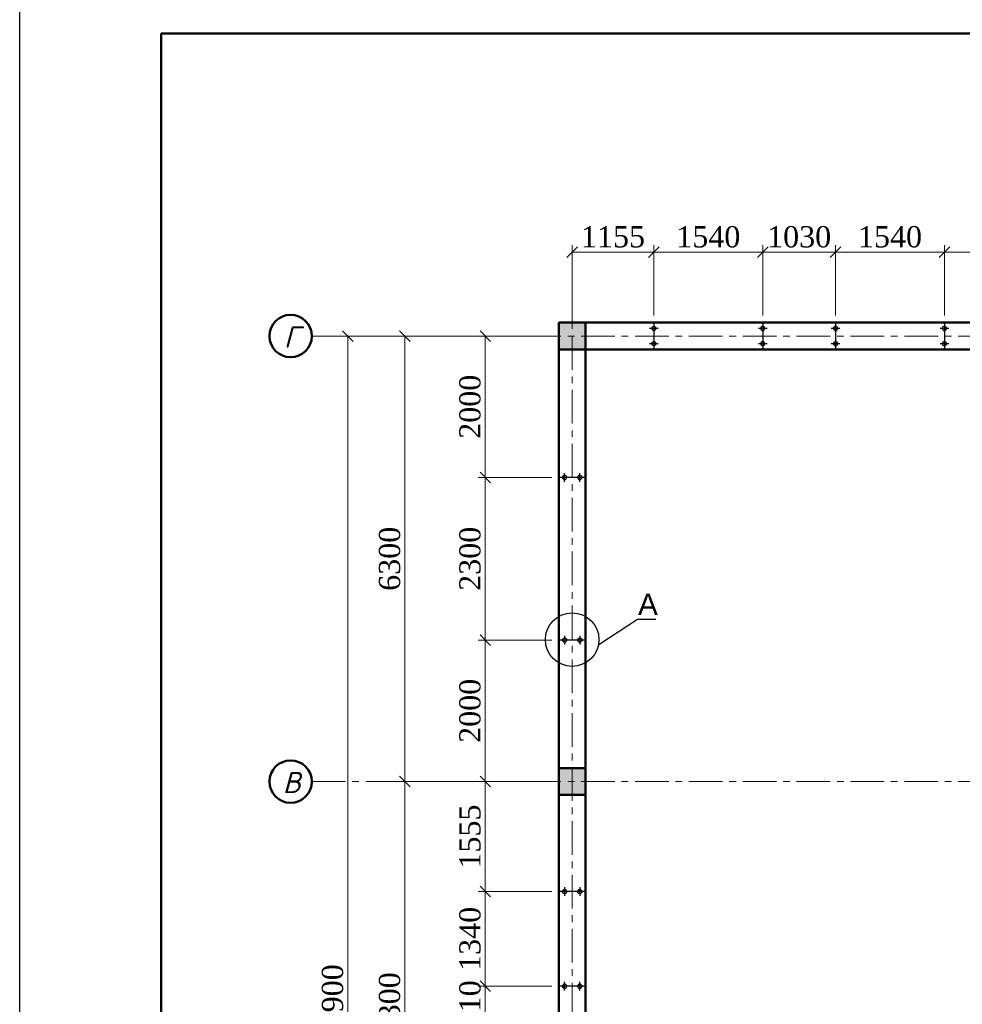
# Model space of a CAD drawing. Header units: millimetres. Extents: x 2063114 to 14983986, y -126020516 to 213791.
# Tile 596 of 656: x 2317099 to 2330432, y -124138 to -110214. Entities that reach past the tile are written whole.
import ezdxf
from ezdxf import colors
from ezdxf.entities.mleader import LeaderData, LeaderLine
from ezdxf.math import Vec2, Vec3

# ---------------------------------------------------------------- set-up
doc = ezdxf.new("R2010")
doc.units = ezdxf.units.MM
doc.linetypes.add('ACAD_ISO10W100', pattern=[18, 12, -3, 0, -3])
doc.linetypes.add('осевая', pattern=[50.8, 31.75, -6.35, 6.35, -6.35])
doc.layers.get('Defpoints').update_dxf_attribs({"color": 6, "lineweight": 35})
for name, color, linetype, lineweight in [('.', 7, 'Continuous', 15), ('план', 7, 'Continuous', 20), ('сплошная_толстая', 7, 'Continuous', 50)]:
    doc.layers.add(name, color=color, linetype=linetype, lineweight=lineweight)
doc.layers.add('пунктир', color=1, linetype='ACAD_ISO10W100')
doc.styles.add('GOST 2.304', font='isocpeur.ttf', dxfattribs={"oblique": 15})
doc.styles.get("Standard").update_dxf_attribs({"font": 'arial.ttf'})
doc.styles.add('Times New Roman', font='times.ttf')
doc.dimstyles.new('Миржалол100', dxfattribs={"dimtxt": 300, "dimasz": 150, "dimexe": 100, "dimexo": 100, "dimgap": 63, "dimtad": 1, "dimdec": 0, "dimtxsty": 'Times New Roman', "dimblk": 'OBLIQUE', "dimcen": 100, "dimclrd": 256, "dimclre": 256, "dimclrt": 256, "dimadec": 0, "dimazin": 0, "dimtfac": 1, "dimtdec": 0, "dimtmove": 1, "dimatfit": 3, "dimfxl": 800, "dimlwd": 13, "dimlwe": 13, "dimarcsym": 0})

# ---------------------------------------------------------------- blocks, each defined once
blk = doc.blocks.new('_Oblique')
at = {"color": 0, "linetype": 'ByBlock', "lineweight": -2}
blk.add_line((-0.5, -0.5), (0.5, 0.5), dxfattribs=at)
blk = doc.blocks.new('*D3507')
at = {"linetype": 'Continuous', "lineweight": 13, "transparency": 16777216}
for p, q in [((2323845, -120988), (2322447, -120988)), ((2322547, -127288), (2322547, -120988)), ((2323845, -127288), (2322447, -127288))]:
    blk.add_line(p, q, dxfattribs=at)
at = {"layer": 'Defpoints', "color": 0, "transparency": 16777216}
for p in [(2322547, -120988), (2323945, -120988), (2323945, -127288)]:
    blk.add_point(p, dxfattribs=at)
at = {"lineweight": 13, "transparency": 16777216, "xscale": 150, "yscale": 150, "zscale": 150}
for p, rotation in [((2322547, -120988), 90), ((2322547, -127288), 270)]:
    blk.add_blockref('_Oblique', p, dxfattribs=dict(at, rotation=rotation))
at = {"transparency": 16777216, "insert": (2322332, -124138), "char_height": 300, "attachment_point": 5, "rotation": 90, "style": 'Times New Roman', "bg_fill": 3, "box_fill_scale": 1.1, "bg_fill_color": 256, "bg_fill_true_color": 13158600, "bg_fill_transparency": 0}
blk.add_mtext('6300', dxfattribs=at)
blk = doc.blocks.new('*D3508')
at = {"linetype": 'Continuous', "lineweight": 13, "transparency": 16777216}
for p, q in [((2324006, -114688), (2322447, -114688)), ((2322547, -120988), (2322547, -114688)), ((2323845, -120988), (2322447, -120988))]:
    blk.add_line(p, q, dxfattribs=at)
at = {"layer": 'Defpoints', "color": 0, "transparency": 16777216}
for p in [(2322547, -114688), (2324106, -114688), (2323945, -120988)]:
    blk.add_point(p, dxfattribs=at)
at = {"lineweight": 13, "transparency": 16777216, "xscale": 150, "yscale": 150, "zscale": 150}
for p, rotation in [((2322547, -114688), 90), ((2322547, -120988), 270)]:
    blk.add_blockref('_Oblique', p, dxfattribs=dict(at, rotation=rotation))
at = {"transparency": 16777216, "insert": (2322332, -117838), "char_height": 300, "attachment_point": 5, "rotation": 90, "style": 'Times New Roman', "bg_fill": 3, "box_fill_scale": 1.1, "bg_fill_color": 256, "bg_fill_true_color": 13158600, "bg_fill_transparency": 0}
blk.add_mtext('6300', dxfattribs=at)
blk = doc.blocks.new('*D3501')
at = {"linetype": 'Continuous', "lineweight": 13, "transparency": 16777216}
for p, q in [((2324196, -114688), (2321641, -114688)), ((2321741, -133588), (2321741, -114688)), ((2324196, -133588), (2321641, -133588))]:
    blk.add_line(p, q, dxfattribs=at)
at = {"layer": 'Defpoints', "color": 0, "transparency": 16777216}
for p in [(2321741, -114688), (2324296, -114688), (2324296, -133588)]:
    blk.add_point(p, dxfattribs=at)
at = {"lineweight": 13, "transparency": 16777216, "xscale": 150, "yscale": 150, "zscale": 150}
for p, rotation in [((2321741, -114688), 90), ((2321741, -133588), 270)]:
    blk.add_blockref('_Oblique', p, dxfattribs=dict(at, rotation=rotation))
at = {"transparency": 16777216, "insert": (2321525, -124138), "char_height": 300, "attachment_point": 5, "rotation": 90, "style": 'Times New Roman', "bg_fill": 3, "box_fill_scale": 1.1, "bg_fill_color": 256, "bg_fill_true_color": 13158600, "bg_fill_transparency": 0}
blk.add_mtext('18900', dxfattribs=at)
blk = doc.blocks.new('ЦУЦУАУР')
at = {"layer": '.'}
h = blk.add_hatch(color=256, dxfattribs=at)
h.dxf.hatch_style = 1
edge = h.paths.add_edge_path()
edge.add_arc((0, 108), 29.9, 0, 360)
edge = h.paths.add_edge_path()
edge.add_arc((0, -108), 29.9, 0, 360)
at = {"color": 5}
for p, q in [((0, 190), (0, -190)), ((-61, 108), (61, 108)), ((-61, -108), (61, -108))]:
    blk.add_line(p, q, dxfattribs=at)
at = {"color": 5, "lineweight": 30}
for centre in [(0, 108), (0, -108)]:
    blk.add_circle(centre, 29.9, dxfattribs=at)
blk = doc.blocks.new('*D3822')
at = {"color": 5, "linetype": 'Continuous', "lineweight": 13, "transparency": 16777216}
for p, q in [((2330179, -114398), (2330179, -113402)), ((2332249, -114398), (2332249, -113402)), ((2332249, -113502), (2330179, -113502))]:
    blk.add_line(p, q, dxfattribs=at)
at = {"layer": 'Defpoints', "color": 0, "transparency": 16777216}
for p in [(2330179, -113502), (2330179, -114498), (2332249, -114498)]:
    blk.add_point(p, dxfattribs=at)
at = {"color": 5, "lineweight": 13, "transparency": 16777216, "xscale": 150, "yscale": 150, "zscale": 150, "rotation": 180}
blk.add_blockref('_Oblique', (2330179, -113502), dxfattribs=at)
at = {"color": 5, "lineweight": 13, "transparency": 16777216, "xscale": 150, "yscale": 150, "zscale": 150}
blk.add_blockref('_Oblique', (2332249, -113502), dxfattribs=at)
at = {"color": 5, "transparency": 16777216, "insert": (2331214, -113286), "char_height": 300, "attachment_point": 5, "style": 'Times New Roman', "bg_fill": 3, "box_fill_scale": 1.1, "bg_fill_color": 256, "bg_fill_true_color": 13158600, "bg_fill_transparency": 0}
blk.add_mtext('2070', dxfattribs=at)
blk = doc.blocks.new('*D3823')
at = {"color": 5, "linetype": 'Continuous', "lineweight": 13, "transparency": 16777216}
for p, q in [((2328639, -114398), (2328639, -113402)), ((2330179, -114398), (2330179, -113402)), ((2330179, -113502), (2328639, -113502))]:
    blk.add_line(p, q, dxfattribs=at)
at = {"layer": 'Defpoints', "color": 0, "transparency": 16777216}
for p in [(2328639, -113502), (2328639, -114498), (2330179, -114498)]:
    blk.add_point(p, dxfattribs=at)
at = {"color": 5, "lineweight": 13, "transparency": 16777216, "xscale": 150, "yscale": 150, "zscale": 150, "rotation": 180}
blk.add_blockref('_Oblique', (2328639, -113502), dxfattribs=at)
at = {"color": 5, "lineweight": 13, "transparency": 16777216, "xscale": 150, "yscale": 150, "zscale": 150}
blk.add_blockref('_Oblique', (2330179, -113502), dxfattribs=at)
at = {"color": 5, "transparency": 16777216, "insert": (2329409, -113286), "char_height": 300, "attachment_point": 5, "style": 'Times New Roman', "bg_fill": 3, "box_fill_scale": 1.1, "bg_fill_color": 256, "bg_fill_true_color": 13158600, "bg_fill_transparency": 0}
blk.add_mtext('1540', dxfattribs=at)
blk = doc.blocks.new('*D3824')
at = {"color": 5, "linetype": 'Continuous', "lineweight": 13, "transparency": 16777216}
for p, q in [((2327609, -114398), (2327609, -113402)), ((2328639, -114398), (2328639, -113402)), ((2328639, -113502), (2327609, -113502))]:
    blk.add_line(p, q, dxfattribs=at)
at = {"layer": 'Defpoints', "color": 0, "transparency": 16777216}
for p in [(2327609, -113502), (2327609, -114498), (2328639, -114498)]:
    blk.add_point(p, dxfattribs=at)
at = {"color": 5, "lineweight": 13, "transparency": 16777216, "xscale": 150, "yscale": 150, "zscale": 150, "rotation": 180}
blk.add_blockref('_Oblique', (2327609, -113502), dxfattribs=at)
at = {"color": 5, "lineweight": 13, "transparency": 16777216, "xscale": 150, "yscale": 150, "zscale": 150}
blk.add_blockref('_Oblique', (2328639, -113502), dxfattribs=at)
at = {"color": 5, "transparency": 16777216, "insert": (2328124, -113286), "char_height": 300, "attachment_point": 5, "style": 'Times New Roman', "bg_fill": 3, "box_fill_scale": 1.1, "bg_fill_color": 256, "bg_fill_true_color": 13158600, "bg_fill_transparency": 0}
blk.add_mtext('1030', dxfattribs=at)
blk = doc.blocks.new('*D3825')
at = {"color": 5, "linetype": 'Continuous', "lineweight": 13, "transparency": 16777216}
for p, q in [((2326069, -114398), (2326069, -113402)), ((2327609, -114398), (2327609, -113402)), ((2327609, -113502), (2326069, -113502))]:
    blk.add_line(p, q, dxfattribs=at)
at = {"layer": 'Defpoints', "color": 0, "transparency": 16777216}
for p in [(2326069, -113502), (2326069, -114498), (2327609, -114498)]:
    blk.add_point(p, dxfattribs=at)
at = {"color": 5, "lineweight": 13, "transparency": 16777216, "xscale": 150, "yscale": 150, "zscale": 150, "rotation": 180}
blk.add_blockref('_Oblique', (2326069, -113502), dxfattribs=at)
at = {"color": 5, "lineweight": 13, "transparency": 16777216, "xscale": 150, "yscale": 150, "zscale": 150}
blk.add_blockref('_Oblique', (2327609, -113502), dxfattribs=at)
at = {"color": 5, "transparency": 16777216, "insert": (2326839, -113286), "char_height": 300, "attachment_point": 5, "style": 'Times New Roman', "bg_fill": 3, "box_fill_scale": 1.1, "bg_fill_color": 256, "bg_fill_true_color": 13158600, "bg_fill_transparency": 0}
blk.add_mtext('1540', dxfattribs=at)
blk = doc.blocks.new('*D3826')
at = {"color": 5, "linetype": 'Continuous', "lineweight": 13, "transparency": 16777216}
for p, q in [((2324914, -114588), (2324914, -113402)), ((2326069, -114398), (2326069, -113402)), ((2326069, -113502), (2324914, -113502))]:
    blk.add_line(p, q, dxfattribs=at)
at = {"layer": 'Defpoints', "color": 0, "transparency": 16777216}
for p in [(2324914, -113502), (2326069, -114498), (2324914, -114688)]:
    blk.add_point(p, dxfattribs=at)
at = {"color": 5, "lineweight": 13, "transparency": 16777216, "xscale": 150, "yscale": 150, "zscale": 150, "rotation": 180}
blk.add_blockref('_Oblique', (2324914, -113502), dxfattribs=at)
at = {"color": 5, "lineweight": 13, "transparency": 16777216, "xscale": 150, "yscale": 150, "zscale": 150}
blk.add_blockref('_Oblique', (2326069, -113502), dxfattribs=at)
at = {"color": 5, "transparency": 16777216, "insert": (2325491, -113286), "char_height": 300, "attachment_point": 5, "style": 'Times New Roman', "bg_fill": 3, "box_fill_scale": 1.1, "bg_fill_color": 256, "bg_fill_true_color": 13158600, "bg_fill_transparency": 0}
blk.add_mtext('1155', dxfattribs=at)
blk = doc.blocks.new('*D3859')
at = {"color": 5, "linetype": 'Continuous', "lineweight": 13, "transparency": 16777216}
for p, q in [((2324624, -123883), (2323585, -123883)), ((2323685, -124393), (2323685, -123883)), ((2324624, -124393), (2323585, -124393))]:
    blk.add_line(p, q, dxfattribs=at)
at = {"layer": 'Defpoints', "color": 0, "transparency": 16777216}
for p in [(2323685, -123883), (2324724, -123883), (2324724, -124393)]:
    blk.add_point(p, dxfattribs=at)
at = {"color": 5, "transparency": 16777216, "insert": (2323469, -124138), "char_height": 300, "attachment_point": 5, "rotation": 90, "style": 'Times New Roman', "bg_fill": 3, "box_fill_scale": 1.1, "bg_fill_color": 256, "bg_fill_true_color": 13158600, "bg_fill_transparency": 0}
blk.add_mtext('510', dxfattribs=at)
at = {"color": 5, "lineweight": 13, "transparency": 16777216, "xscale": 150, "yscale": 150, "zscale": 150}
for p, rotation in [((2323685, -123883), 90), ((2323685, -124393), 270)]:
    blk.add_blockref('_Oblique', p, dxfattribs=dict(at, rotation=rotation))
blk = doc.blocks.new('*D3860')
at = {"color": 5, "linetype": 'Continuous', "lineweight": 13, "transparency": 16777216}
for p, q in [((2324624, -122543), (2323585, -122543)), ((2323685, -123883), (2323685, -122543)), ((2324624, -123883), (2323585, -123883))]:
    blk.add_line(p, q, dxfattribs=at)
at = {"layer": 'Defpoints', "color": 0, "transparency": 16777216}
for p in [(2323685, -122543), (2324724, -122543), (2324724, -123883)]:
    blk.add_point(p, dxfattribs=at)
at = {"color": 5, "lineweight": 13, "transparency": 16777216, "xscale": 150, "yscale": 150, "zscale": 150}
for p, rotation in [((2323685, -122543), 90), ((2323685, -123883), 270)]:
    blk.add_blockref('_Oblique', p, dxfattribs=dict(at, rotation=rotation))
at = {"color": 5, "transparency": 16777216, "insert": (2323469, -123213), "char_height": 300, "attachment_point": 5, "rotation": 90, "style": 'Times New Roman', "bg_fill": 3, "box_fill_scale": 1.1, "bg_fill_color": 256, "bg_fill_true_color": 13158600, "bg_fill_transparency": 0}
blk.add_mtext('1340', dxfattribs=at)
blk = doc.blocks.new('*D3861')
at = {"color": 5, "linetype": 'Continuous', "lineweight": 13, "transparency": 16777216}
for p, q in [((2324624, -120988), (2323585, -120988)), ((2323685, -122543), (2323685, -120988)), ((2324624, -122543), (2323585, -122543))]:
    blk.add_line(p, q, dxfattribs=at)
at = {"layer": 'Defpoints', "color": 0, "transparency": 16777216}
for p in [(2323685, -120988), (2324724, -120988), (2324724, -122543)]:
    blk.add_point(p, dxfattribs=at)
at = {"color": 5, "lineweight": 13, "transparency": 16777216, "xscale": 150, "yscale": 150, "zscale": 150}
for p, rotation in [((2323685, -120988), 90), ((2323685, -122543), 270)]:
    blk.add_blockref('_Oblique', p, dxfattribs=dict(at, rotation=rotation))
at = {"color": 5, "transparency": 16777216, "insert": (2323469, -121766), "char_height": 300, "attachment_point": 5, "rotation": 90, "style": 'Times New Roman', "bg_fill": 3, "box_fill_scale": 1.1, "bg_fill_color": 256, "bg_fill_true_color": 13158600, "bg_fill_transparency": 0}
blk.add_mtext('1555', dxfattribs=at)
blk = doc.blocks.new('*D3862')
at = {"color": 5, "linetype": 'Continuous', "lineweight": 13, "transparency": 16777216}
for p, q in [((2324624, -118988), (2323585, -118988)), ((2323685, -120988), (2323685, -118988)), ((2324624, -120988), (2323585, -120988))]:
    blk.add_line(p, q, dxfattribs=at)
at = {"layer": 'Defpoints', "color": 0, "transparency": 16777216}
for p in [(2323685, -118988), (2324724, -118988), (2324724, -120988)]:
    blk.add_point(p, dxfattribs=at)
at = {"color": 5, "lineweight": 13, "transparency": 16777216, "xscale": 150, "yscale": 150, "zscale": 150}
for p, rotation in [((2323685, -118988), 90), ((2323685, -120988), 270)]:
    blk.add_blockref('_Oblique', p, dxfattribs=dict(at, rotation=rotation))
at = {"color": 5, "transparency": 16777216, "insert": (2323469, -119988), "char_height": 300, "attachment_point": 5, "rotation": 90, "style": 'Times New Roman', "bg_fill": 3, "box_fill_scale": 1.1, "bg_fill_color": 256, "bg_fill_true_color": 13158600, "bg_fill_transparency": 0}
blk.add_mtext('2000', dxfattribs=at)
blk = doc.blocks.new('*D3863')
at = {"color": 5, "linetype": 'Continuous', "lineweight": 13, "transparency": 16777216}
for p, q in [((2324624, -116688), (2323585, -116688)), ((2323685, -118988), (2323685, -116688)), ((2324624, -118988), (2323585, -118988))]:
    blk.add_line(p, q, dxfattribs=at)
at = {"layer": 'Defpoints', "color": 0, "transparency": 16777216}
for p in [(2323685, -116688), (2324724, -116688), (2324724, -118988)]:
    blk.add_point(p, dxfattribs=at)
at = {"color": 5, "lineweight": 13, "transparency": 16777216, "xscale": 150, "yscale": 150, "zscale": 150}
for p, rotation in [((2323685, -116688), 90), ((2323685, -118988), 270)]:
    blk.add_blockref('_Oblique', p, dxfattribs=dict(at, rotation=rotation))
at = {"color": 5, "transparency": 16777216, "insert": (2323469, -117838), "char_height": 300, "attachment_point": 5, "rotation": 90, "style": 'Times New Roman', "bg_fill": 3, "box_fill_scale": 1.1, "bg_fill_color": 256, "bg_fill_true_color": 13158600, "bg_fill_transparency": 0}
blk.add_mtext('2300', dxfattribs=at)
blk = doc.blocks.new('*D3864')
at = {"color": 5, "linetype": 'Continuous', "lineweight": 13, "transparency": 16777216}
for p, q in [((2324624, -114688), (2323585, -114688)), ((2323685, -116688), (2323685, -114688)), ((2324624, -116688), (2323585, -116688))]:
    blk.add_line(p, q, dxfattribs=at)
at = {"layer": 'Defpoints', "color": 0, "transparency": 16777216}
for p in [(2323685, -114688), (2324724, -114688), (2324724, -116688)]:
    blk.add_point(p, dxfattribs=at)
at = {"color": 5, "lineweight": 13, "transparency": 16777216, "xscale": 150, "yscale": 150, "zscale": 150}
for p, rotation in [((2323685, -114688), 90), ((2323685, -116688), 270)]:
    blk.add_blockref('_Oblique', p, dxfattribs=dict(at, rotation=rotation))
at = {"color": 5, "transparency": 16777216, "insert": (2323469, -115688), "char_height": 300, "attachment_point": 5, "rotation": 90, "style": 'Times New Roman', "bg_fill": 3, "box_fill_scale": 1.1, "bg_fill_color": 256, "bg_fill_true_color": 13158600, "bg_fill_transparency": 0}
blk.add_mtext('2000', dxfattribs=at)

msp = doc.modelspace()

# ---------------------------------------------------------------- hatches: boundary and pattern name
at = {"ltscale": 150, "transparency": 33554687}
h = msp.add_hatch(color=256, dxfattribs=at)
h.dxf.hatch_style = 1
h.paths.add_polyline_path([(2325103.69656, -114498.13137), (2324723.69656, -114498.13137), (2324723.69656, -114878.13137), (2325103.69656, -114878.13137)])
h = msp.add_hatch(color=256, dxfattribs=at)
h.dxf.hatch_style = 1
h.paths.add_polyline_path([(2325103.69656, -120798.13137), (2324723.69656, -120798.13137), (2324723.69656, -121178.13137), (2325103.69656, -121178.13137)])

# ---------------------------------------------------------------- linework, layer by layer
at = {"ltscale": 150}
for points in [[(2324723.69656, -114498.13137), (2325103.69656, -114498.13137), (2325103.69656, -114878.13137), (2324723.69656, -114878.13137)], [(2324723.69656, -120798.13137), (2325103.69656, -120798.13137), (2325103.69656, -121178.13137), (2324723.69656, -121178.13137)]]:
    msp.add_lwpolyline(points, close=True, dxfattribs=at)
at = {"layer": 'пунктир', "linetype": 'осевая', "lineweight": 9, "ltscale": 15}
for p, q in [((2321230.61783, -114688.13137), (2353013.69656, -114688.13137)), ((2324913.69656, -114688.13137), (2324913.69656, -137235.7162)), ((2321230.61783, -120988.13137), (2353013.69656, -120988.13137))]:
    msp.add_line(p, q, dxfattribs=at)
at = {"layer": 'сплошная_толстая', "ltscale": 150}
for p, q in [((2324723.69656, -114498.13137), (2324723.69656, -133778.13137)), ((2324723.69656, -114498.13137), (2353203.69656, -114498.13137)), ((2325103.69656, -114878.13137), (2325103.69656, -114498.13137)), ((2325103.69656, -114878.13137), (2324723.69656, -114878.13137)), ((2325103.69656, -133398.13137), (2325103.69656, -114878.13137)), ((2325103.69656, -114878.13137), (2352823.69656, -114878.13137)), ((2324723.69656, -120798.13137), (2325103.69656, -120798.13137)), ((2325103.69656, -121178.13137), (2324723.69656, -121178.13137))]:
    msp.add_line(p, q, dxfattribs=at)
for centre in [(2320930.61783, -114688.1314), (2320930.61783, -120988.1314)]:
    msp.add_circle(centre, 300, dxfattribs=at)

# ---------------------------------------------------------------- block references
at = {"xscale": -1}
for p in [(2326068.69656, -114688.13137), (2327608.69656, -114688.13137), (2328638.69656, -114688.13137), (2330178.69656, -114688.13137)]:
    msp.add_blockref('ЦУЦУАУР', p, dxfattribs=at)
at = {"xscale": -1, "rotation": 270}
for p in [(2324913.69657, -116688.13137), (2324913.69656, -123883.13137)]:
    msp.add_blockref('ЦУЦУАУР', p, dxfattribs=at)
at = {"rotation": 270}
for p in [(2324913.69657, -118988.13137), (2324913.69656, -122543.13137)]:
    msp.add_blockref('ЦУЦУАУР', p, dxfattribs=at)

# ---------------------------------------------------------------- texts
at = {"layer": 'сплошная_толстая', "ltscale": 150, "char_height": 300, "width": 182.2851193, "attachment_point": 2, "style": 'GOST 2.304'}
for s, insert in [('Г', (2320945.24139, -114551.76084)), ('В', (2320945.24139, -120851.76084))]:
    msp.add_mtext(s, dxfattribs=dict(at, insert=insert))

# ---------------------------------------------------------------- leaders
ml = msp.add_multileader_mtext('Standard')
ml.set_content('А', color=256)
ml.set_leader_properties(color=5)
ml.build(insert=Vec2(0, 0))
ml.multileader.update_dxf_attribs({"text_left_attachment_type": 6, "text_right_attachment_type": 6})
ctx = ml.context
ctx.base_point, ctx.char_height, ctx.plane_origin = Vec3(2325843.62341, -118690.85611), 300, Vec3(2325444.05597, -118113.29187)
ctx.left_attachment, ctx.right_attachment = 6, 6
notes = []
notes.append((ctx, [(0, (1, 1, 0), (2325835.62341, -118690.85611), (1, 0), 8, [(0, [(2325285.98349, -119050.90912)], 0, [])])]))
ctx.mtext.insert, ctx.mtext.flow_direction = Vec3(2325845.62341, -118330.85611), 5
for ctx, leaders in notes:
    for number, flags, end, landing, length, lines in leaders:
        leader = LeaderData()
        leader.index, (leader.has_last_leader_line, leader.has_dogleg_vector, leader.attachment_direction) = number, flags
        leader.last_leader_point, leader.dogleg_vector, leader.dogleg_length = Vec3(end), Vec3(landing), length
        for number, points, colour, breaks in lines:
            line = LeaderLine()
            line.index, line.vertices, line.color, line.breaks = number, Vec3.list(points), colors.encode_raw_color(colour), breaks
            leader.lines.append(line)
        ctx.leaders.append(leader)

# ---------------------------------------------------------------- next in the draw order: dimensions: what is measured, and where the dimension line sits
dim = msp.add_linear_dim(base=(2322547.32574, -120988.13137), p1=(2323944.99447, -127288.13137), p2=(2323944.99447, -120988.13137), angle=90, dimstyle='Миржалол100', override={"dimtfill": 1, "dimtfillclr": 256})
dim.commit()
dim.dimension.update_dxf_attribs({"geometry": '*D3507', "text_midpoint": (2322331.73021, -124138.13137)})

# ---------------------------------------------------------------- next in the draw order: dimensions: what is measured, and where the dimension line sits
dim = msp.add_linear_dim(base=(2322547.32574, -114688.13137), p1=(2323944.99447, -120988.13137), p2=(2324106.14875, -114688.13137), angle=90, dimstyle='Миржалол100', override={"dimtfill": 1, "dimtfillclr": 256})
dim.commit()
dim.dimension.update_dxf_attribs({"geometry": '*D3508', "text_midpoint": (2322331.73021, -117838.13137)})

# ---------------------------------------------------------------- next in the draw order: dimensions: what is measured, and where the dimension line sits
dim = msp.add_linear_dim(base=(2321740.86041, -114688.1314), p1=(2324296.14875, -133588.13137), p2=(2324296.14845, -114688.1314), angle=90, dimstyle='Миржалол100', override={"dimtfill": 1, "dimtfillclr": 256})
dim.commit()
dim.dimension.update_dxf_attribs({"geometry": '*D3501', "text_midpoint": (2321524.83229, -124138.13138)})

# ---------------------------------------------------------------- next in the draw order: linework, layer by layer
at = {"color": 0}
msp.add_lwpolyline([(2317098.69554, -109908.61999), (2376498.69554, -109908.61999), (2376498.69554, -151908.61999), (2317098.69554, -151908.61999)], close=True, dxfattribs=at)
at = {"ltscale": 100}
msp.add_lwpolyline([(2317098.69564, -109908.61999), (2376498.69564, -109908.61999), (2376498.69564, -151908.61999), (2317098.69564, -151908.61999)], close=True, dxfattribs=at)
at = {"layer": 'план', "color": 0, "lineweight": 50}
msp.add_lwpolyline([(2319098.69554, -110408.61999), (2375998.69554, -110408.61999), (2375998.69554, -151408.61999), (2319098.69554, -151408.61999)], close=True, dxfattribs=at)

# ---------------------------------------------------------------- next in the draw order: dimensions: what is measured, and where the dimension line sits
at = {"color": 5}
dim = msp.add_linear_dim(base=(2330178.69656, -113501.53382), p1=(2332248.69656, -114498.13137), p2=(2330178.69656, -114498.13137), dimstyle='Миржалол100', override={"dimclrd": 5, "dimclre": 5, "dimclrt": 5, "dimtfill": 1, "dimtfillclr": 256}, dxfattribs=at)
dim.commit()
dim.dimension.update_dxf_attribs({"geometry": '*D3822', "text_midpoint": (2331213.69656, -113285.5057)})
dim = msp.add_linear_dim(base=(2323684.93071, -123883.13137), p1=(2324723.69656, -124393.13136), p2=(2324723.69656, -123883.13137), angle=270, dimstyle='Миржалол100', override={"dimclrd": 5, "dimclre": 5, "dimclrt": 5, "dimtfill": 1, "dimtfillclr": 256})
dim.commit()
dim.dimension.update_dxf_attribs({"geometry": '*D3859', "text_midpoint": (2323684.93071, -124138.13137), "dimtype": 160})

# ---------------------------------------------------------------- next in the draw order: dimensions: what is measured, and where the dimension line sits
dim = msp.add_linear_dim(base=(2328638.69656, -113501.53382), p1=(2330178.69656, -114498.13137), p2=(2328638.69656, -114498.13137), dimstyle='Миржалол100', override={"dimclrd": 5, "dimclre": 5, "dimclrt": 5, "dimtfill": 1, "dimtfillclr": 256}, dxfattribs=at)
dim.commit()
dim.dimension.update_dxf_attribs({"geometry": '*D3823', "text_midpoint": (2329408.69656, -113285.93829)})
dim = msp.add_linear_dim(base=(2323684.93071, -122543.13137), p1=(2324723.69656, -123883.13137), p2=(2324723.69656, -122543.13137), angle=270, dimstyle='Миржалол100', override={"dimclrd": 5, "dimclre": 5, "dimclrt": 5, "dimtfill": 1, "dimtfillclr": 256})
dim.commit()
dim.dimension.update_dxf_attribs({"geometry": '*D3860', "text_midpoint": (2323469.33518, -123213.13137)})

# ---------------------------------------------------------------- next in the draw order: dimensions: what is measured, and where the dimension line sits
dim = msp.add_linear_dim(base=(2327608.69656, -113501.53382), p1=(2328638.69656, -114498.13137), p2=(2327608.69656, -114498.13137), dimstyle='Миржалол100', override={"dimclrd": 5, "dimclre": 5, "dimclrt": 5, "dimtfill": 1, "dimtfillclr": 256}, dxfattribs=at)
dim.commit()
dim.dimension.update_dxf_attribs({"geometry": '*D3824', "text_midpoint": (2328123.69656, -113285.93829)})
dim = msp.add_linear_dim(base=(2323684.93071, -120988.13137), p1=(2324723.69656, -122543.13137), p2=(2324723.69656, -120988.13137), angle=270, dimstyle='Миржалол100', override={"dimclrd": 5, "dimclre": 5, "dimclrt": 5, "dimtfill": 1, "dimtfillclr": 256})
dim.commit()
dim.dimension.update_dxf_attribs({"geometry": '*D3861', "text_midpoint": (2323469.33518, -121765.63137)})

# ---------------------------------------------------------------- next in the draw order: dimensions: what is measured, and where the dimension line sits
dim = msp.add_linear_dim(base=(2326068.69656, -113501.53382), p1=(2327608.69656, -114498.13137), p2=(2326068.69656, -114498.13137), dimstyle='Миржалол100', override={"dimclrd": 5, "dimclre": 5, "dimclrt": 5, "dimtfill": 1, "dimtfillclr": 256}, dxfattribs=at)
dim.commit()
dim.dimension.update_dxf_attribs({"geometry": '*D3825', "text_midpoint": (2326838.69656, -113285.93829)})
dim = msp.add_linear_dim(base=(2323684.93071, -118988.13137), p1=(2324723.69656, -120988.13137), p2=(2324723.69656, -118988.13137), angle=270, dimstyle='Миржалол100', override={"dimclrd": 5, "dimclre": 5, "dimclrt": 5, "dimtfill": 1, "dimtfillclr": 256})
dim.commit()
dim.dimension.update_dxf_attribs({"geometry": '*D3862', "text_midpoint": (2323469.33518, -119988.13137)})

# ---------------------------------------------------------------- next in the draw order: dimensions: what is measured, and where the dimension line sits
dim = msp.add_linear_dim(base=(2324913.69626, -113501.53382), p1=(2326068.69656, -114498.13137), p2=(2324913.69626, -114688.1314), dimstyle='Миржалол100', override={"dimclrd": 5, "dimclre": 5, "dimclrt": 5, "dimtfill": 1, "dimtfillclr": 256}, dxfattribs=at)
dim.commit()
dim.dimension.update_dxf_attribs({"geometry": '*D3826', "text_midpoint": (2325491.19641, -113285.93829)})
dim = msp.add_linear_dim(base=(2323684.93071, -116688.13137), p1=(2324723.69656, -118988.13137), p2=(2324723.69657, -116688.13137), angle=270, dimstyle='Миржалол100', override={"dimclrd": 5, "dimclre": 5, "dimclrt": 5, "dimtfill": 1, "dimtfillclr": 256})
dim.commit()
dim.dimension.update_dxf_attribs({"geometry": '*D3863', "text_midpoint": (2323469.33518, -117838.13137)})

# ---------------------------------------------------------------- next in the draw order: linework, layer by layer
msp.add_circle((2324913.69656, -118981.21831), 378.7537, dxfattribs=at)

# ---------------------------------------------------------------- next in the draw order: dimensions: what is measured, and where the dimension line sits
dim = msp.add_linear_dim(base=(2323684.93071, -114688.1314), p1=(2324723.69657, -116688.13137), p2=(2324723.69656, -114688.1314), angle=270, dimstyle='Миржалол100', override={"dimclrd": 5, "dimclre": 5, "dimclrt": 5, "dimtfill": 1, "dimtfillclr": 256})
dim.commit()
dim.dimension.update_dxf_attribs({"geometry": '*D3864', "text_midpoint": (2323469.33518, -115688.13138)})

doc.saveas('drawing.dxf')
